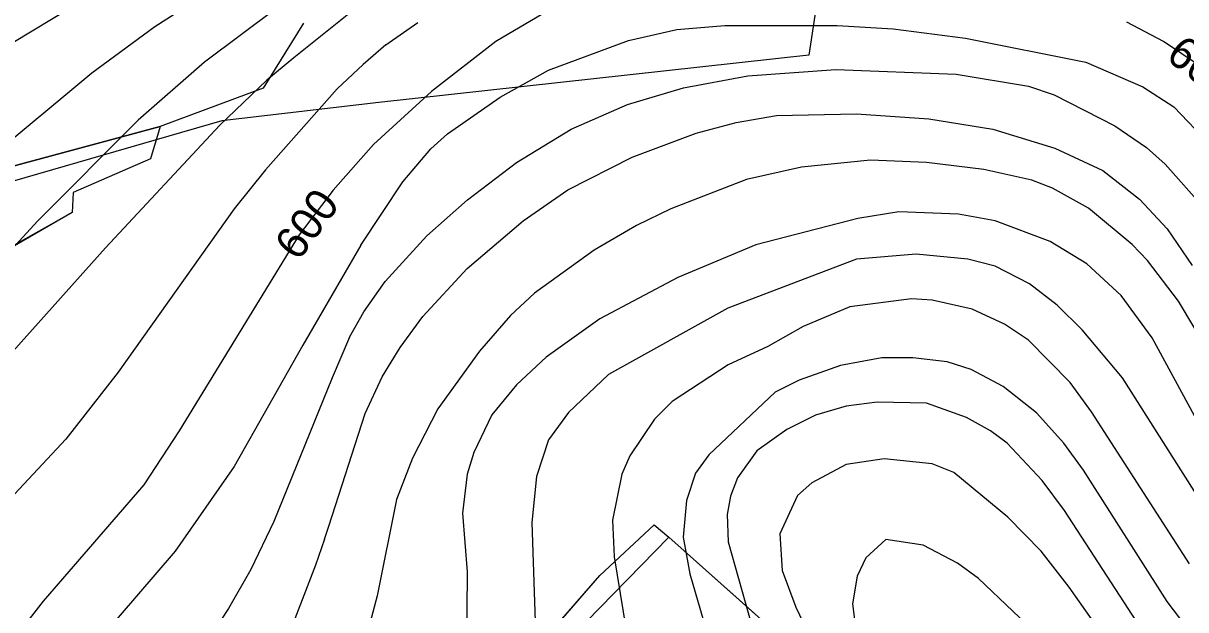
# Model space of a CAD drawing. Extents: x -709418 to -703832, y -1161719 to -1157826.
# Drawn here: x -706671.8 to -706381.5, y -1159279.6 to -1159133.3 of the extents above; entities that cross this region are included whole.
import ezdxf

# ---------------------------------------------------------------- set-up
doc = ezdxf.new("R2010")
doc.units = 0
for name, color, linetype in [('102_obvod PÚ', 7, 'Continuous'), ('106_zastavitelné plochy', 7, 'Continuous'), ('120_vrstevnice hlavní', 7, 'Continuous'), ('121_vrstevnice hlavní_popis', 7, 'Continuous'), ('122_vrstevnice základní', 7, 'Continuous'), ('206_TTP_KN', 7, 'Continuous'), ('210_ostatní plocha_KN', 7, 'Continuous'), ('514 odvodnění - LPIS', 7, 'Continuous')]:
    doc.layers.add(name, color=color, linetype=linetype)

msp = doc.modelspace()

# ---------------------------------------------------------------- linework, layer by layer
at = {"layer": '102_obvod PÚ'}
for points in [[(-706601.81, -1159133.26), (-706611.85, -1159149.46), (-706637.63, -1159159.04), (-706640.02, -1159167.14), (-706659.3, -1159175.47), (-706659.53, -1159180.49), (-706677.78, -1159190.76)], [(-706548.56, -1159294.84), (-706527.81, -1159271.07), (-706514.24, -1159258.41), (-706510.59, -1159261.54), (-706471.62, -1159296.18)]]:
    msp.add_lwpolyline(points, dxfattribs=at)
at = {"layer": '106_zastavitelné plochy'}
msp.add_lwpolyline([(-706601.81, -1159133.26), (-706611.85, -1159149.46), (-706637.63, -1159159.04), (-706640.02, -1159167.14), (-706659.3, -1159175.47), (-706659.53, -1159180.49), (-706697.52, -1159202.39)], dxfattribs=at)
at = {"layer": '120_vrstevnice hlavní'}
for points in [[(-706659.52, -1159129.18), (-706674.4, -1159138.16)], [(-706539.23, -1159129.25), (-706553.82, -1159137.83), (-706569.84, -1159150.28), (-706584.33, -1159163.53)], [(-706377.92, -1159143.98), (-706387.07, -1159137.83), (-706396.22, -1159132.97)], [(-706584.34, -1159163.53), (-706594.38, -1159174.88), (-706602.93, -1159186.07), (-706632.88, -1159235.01), (-706641.69, -1159248.46), (-706666.83, -1159277.46), (-706686.12, -1159302.17)], [(-706379.35, -1159231.22), (-706389.93, -1159211.77), (-706397.65, -1159201.19), (-706406.23, -1159193.32), (-706415.39, -1159187.75), (-706429.11, -1159182.6), (-706438.27, -1159180.88), (-706453.14, -1159180.31), (-706463.44, -1159182.02), (-706488.89, -1159188.6), (-706508.34, -1159196.75), (-706527.79, -1159207.05), (-706541.24, -1159216.63), (-706548.67, -1159223.5), (-706554.82, -1159230.94), (-706559.26, -1159240.37), (-706560.97, -1159245.81), (-706562.12, -1159255.53), (-706560.97, -1159270.12), (-706561.11, -1159289.57)], [(-706372.91, -1159327.47), (-706410.67, -1159273.98), (-706417.67, -1159264.97), (-706425.97, -1159256.53), (-706439.41, -1159245.38), (-706444.85, -1159243.23), (-706456.86, -1159241.95), (-706466.3, -1159243.38), (-706474.88, -1159247.95), (-706478.45, -1159251.1), (-706482.89, -1159260.68), (-706482.32, -1159269.83), (-706478.88, -1159278.99), (-706472.3, -1159292.72)]]:
    msp.add_lwpolyline(points, dxfattribs=at)
msp.add_open_spline([(-706584.33, -1159163.53), (-706584.34, -1159163.53)], degree=1, dxfattribs=at)
at = {"layer": '122_vrstevnice základní'}
for points in [[(-706599.83, -1159109.16), (-706638.97, -1159134.16), (-706654.69, -1159145.74), (-706680.12, -1159166.88)], [(-706608.4, -1159129.45), (-706626.54, -1159143.02), (-706643.12, -1159157.45), (-706668.12, -1159182.59), (-706699.41, -1159216.6)], [(-706590.1, -1159130.58), (-706604.26, -1159141.88), (-706610.97, -1159147.45), (-706622.69, -1159158.74), (-706651.26, -1159189.31), (-706674.4, -1159215.17)], [(-706587.47, -1159188.67), (-706576.99, -1159172.87), (-706569.98, -1159164.58), (-706565.84, -1159160.86), (-706552.68, -1159151.71), (-706540.67, -1159144.98), (-706520.64, -1159137.55), (-706508.63, -1159134.83), (-706496.62, -1159133.83), (-706468.59, -1159133.83), (-706454.57, -1159134.69), (-706436.55, -1159136.98), (-706406.52, -1159142.98), (-706392.22, -1159149.13), (-706384.49, -1159154.14), (-706375.63, -1159163.43)], [(-706581.23, -1159138.66), (-706573.27, -1159133.11)], [(-706581.23, -1159138.66), (-706586.95, -1159143.6), (-706593.38, -1159149.6), (-706611.26, -1159169.88), (-706619.11, -1159179.59), (-706648.12, -1159220.31), (-706661.12, -1159237.03), (-706675.12, -1159252.03)], [(-706590.33, -1159211.58), (-706586.77, -1159205.29), (-706581.39, -1159197.71), (-706571.02, -1159186.34), (-706560.85, -1159177.37), (-706548.67, -1159168.01), (-706534.95, -1159159.72), (-706520.93, -1159153.56), (-706506.91, -1159149.42), (-706490.9, -1159146.41), (-706468.87, -1159144.84), (-706438.84, -1159145.99), (-706420.82, -1159148.99), (-706414.38, -1159151.13), (-706399.22, -1159158.86), (-706391.36, -1159164.29), (-706386.64, -1159168.44), (-706376.77, -1159179.59)], [(-706596.61, -1159261.98), (-706595.45, -1159258.73), (-706586.43, -1159230.65), (-706582.14, -1159221.5), (-706577.71, -1159214.2), (-706571.98, -1159206.48), (-706560.97, -1159194.47), (-706546.96, -1159182.6), (-706535.8, -1159174.87), (-706519.79, -1159166.72), (-706503.77, -1159160.72), (-706493.76, -1159158), (-706483.75, -1159156.28), (-706463.72, -1159155.85), (-706445.7, -1159157.14), (-706429.69, -1159159.72), (-706414.24, -1159164.43), (-706402.23, -1159170.01), (-706393.08, -1159177.16), (-706386.21, -1159184.6), (-706379.92, -1159193.75)], [(-706355.32, -1159249.53), (-706383.35, -1159202.62), (-706391.07, -1159192.47), (-706394.93, -1159188.46), (-706405.8, -1159179.45), (-706414.81, -1159174.45), (-706419.96, -1159172.44), (-706431.97, -1159169.73), (-706446.28, -1159168.01), (-706460.29, -1159167.44), (-706477.45, -1159169.15), (-706491.18, -1159172.3), (-706510.06, -1159179.59), (-706518.64, -1159183.74), (-706529.22, -1159189.89), (-706544.1, -1159200.62), (-706550.1, -1159206.19), (-706557.83, -1159215.06), (-706568.27, -1159229.51), (-706574.56, -1159241.8), (-706578.56, -1159252.1), (-706583.43, -1159276.13), (-706588.72, -1159296.15)], [(-706587.47, -1159188.67), (-706601.97, -1159213.6), (-706619.11, -1159243.88), (-706633.83, -1159265.03), (-706657.26, -1159292.17), (-706678.55, -1159317.89)], [(-706366.47, -1159270.41), (-706397.37, -1159221.78), (-706407.38, -1159209.77), (-706413.67, -1159203.62), (-706420.53, -1159198.33), (-706429.11, -1159193.9), (-706435.98, -1159192.18), (-706448.85, -1159190.89), (-706463.72, -1159192.18), (-706495.9, -1159204.33), (-706525.65, -1159220.92), (-706535.66, -1159230.36), (-706540.67, -1159237.23), (-706543.67, -1159246.38), (-706544.81, -1159257.82), (-706543.81, -1159287.57), (-706545.24, -1159301.3), (-706549.96, -1159317.32), (-706555.68, -1159331.05), (-706564.83, -1159347.78), (-706594.53, -1159392.02), (-706605.09, -1159403.59), (-706615.32, -1159411.99)], [(-706380.63, -1159268.12), (-706405.09, -1159230.22), (-706410.38, -1159222.93), (-706420.82, -1159212.34), (-706426.83, -1159208.34), (-706434.84, -1159204.62), (-706444.85, -1159202.33), (-706449.99, -1159202.05), (-706465.44, -1159204.05), (-706477.02, -1159208.91), (-706485.89, -1159213.92), (-706495.76, -1159218.49), (-706509.77, -1159227.65), (-706514.21, -1159232.08), (-706520.36, -1159241.23), (-706522.36, -1159245.81), (-706524.65, -1159257.25), (-706524.22, -1159266.4), (-706521.22, -1159284.71)], [(-706590.33, -1159211.59), (-706594.67, -1159221.73), (-706609.26, -1159257.6), (-706614.97, -1159269.6), (-706620.54, -1159279.31), (-706635.83, -1159302.6), (-706648.12, -1159318.17), (-706662.55, -1159335.03), (-706671.26, -1159343.75), (-706679.55, -1159351.03), (-706688.69, -1159357.75), (-706694.69, -1159361.32), (-706708.98, -1159367.75), (-706726.12, -1159373.03), (-706741.26, -1159376.46), (-706746.98, -1159378.75), (-706754.27, -1159383.75), (-706758.41, -1159388.32), (-706761.12, -1159393.32), (-706761.12, -1159398.46), (-706758.27, -1159408.46), (-706754.12, -1159416.46), (-706746.27, -1159438.04)], [(-706367.48, -1159302.16), (-706386.21, -1159277.56), (-706407.09, -1159244.81), (-706411.95, -1159238.09), (-706418.82, -1159230.51), (-706427.11, -1159223.93), (-706435.12, -1159219.64), (-706441.13, -1159217.78), (-706449.71, -1159216.78), (-706457.43, -1159216.78), (-706467.73, -1159218.64), (-706478.03, -1159222.35), (-706484.03, -1159225.36), (-706500.62, -1159240.95), (-706503.91, -1159245.52), (-706506.2, -1159252.39), (-706507.06, -1159261.54), (-706505.34, -1159270.69), (-706501.34, -1159284.42)], [(-706388.5, -1159290.72), (-706411.81, -1159254.82), (-706417.39, -1159247.38), (-706426.11, -1159238.09), (-706430.26, -1159234.94), (-706436.27, -1159231.65), (-706446.28, -1159228.07), (-706458.58, -1159227.79), (-706466.3, -1159228.79), (-706474.02, -1159231.08), (-706481.17, -1159234.65), (-706488.61, -1159239.95), (-706493.47, -1159246.67), (-706495.19, -1159251.24), (-706496.05, -1159255.82), (-706495.76, -1159262.68), (-706488.04, -1159290.14)], [(-706596.61, -1159261.98), (-706598.8, -1159268.49), (-706606.49, -1159288.36), (-706613.4, -1159304.48), (-706621.3, -1159318.96), (-706636.1, -1159339.04), (-706648.12, -1159352.6), (-706654.83, -1159358.6), (-706660.69, -1159362.75), (-706672.69, -1159369.46)], [(-706416.1, -1159288.14), (-706433.26, -1159271.84), (-706438.55, -1159267.98), (-706447.13, -1159263.54), (-706456.38, -1159262.11), (-706461.44, -1159266.69), (-706463.58, -1159271.27), (-706464.72, -1159278.13), (-706463.58, -1159287.28)]]:
    msp.add_lwpolyline(points, dxfattribs=at)
for points in [[(-706581.23, -1159138.66), (-706581.23, -1159138.66)], [(-706587.47, -1159188.67), (-706587.47, -1159188.67)], [(-706590.33, -1159211.58), (-706590.33, -1159211.59)], [(-706596.61, -1159261.98), (-706596.61, -1159261.98)]]:
    msp.add_open_spline(points, degree=1, dxfattribs=at)
at = {"layer": '206_TTP_KN'}
for p, q in [((-706601.81, -1159133.26), (-706611.85, -1159149.46)), ((-706611.85, -1159149.46), (-706637.63, -1159159.04)), ((-706637.63, -1159159.04), (-706676.78, -1159169.63)), ((-706545.57, -1159297.24), (-706510.59, -1159261.54)), ((-706510.59, -1159261.54), (-706471.62, -1159296.18))]:
    msp.add_line(p, q, dxfattribs=at)
at = {"layer": '210_ostatní plocha_KN'}
for p, q in [((-706676.78, -1159169.63), (-706637.63, -1159159.04)), ((-706637.63, -1159159.04), (-706640.02, -1159167.14)), ((-706640.02, -1159167.14), (-706659.3, -1159175.47)), ((-706659.3, -1159175.47), (-706659.53, -1159180.49)), ((-706659.53, -1159180.49), (-706677.78, -1159190.76)), ((-706527.81, -1159271.07), (-706514.24, -1159258.41)), ((-706514.24, -1159258.41), (-706510.59, -1159261.54)), ((-706510.59, -1159261.54), (-706545.57, -1159297.24)), ((-706548.56, -1159294.84), (-706527.81, -1159271.07))]:
    msp.add_line(p, q, dxfattribs=at)
at = {"layer": '514 odvodnění - LPIS'}
msp.add_lwpolyline([(-706467.73, -1159088.95), (-706475.67, -1159141.26), (-706583.02, -1159153.02), (-706622.19, -1159157.59), (-706795.72, -1159207.77), (-706994.66, -1159221.4), (-707079.58, -1159202.66), (-707091.66, -1159185.61), (-707067.05, -1159100.92)], dxfattribs=at)

# ---------------------------------------------------------------- texts
at = {"layer": '121_vrstevnice hlavní_popis'}
for rotation, p in [(322.0633, (-706386.84, -1159142.03)), (53.5854, (-706603.1, -1159192.88))]:
    msp.add_text('600', height=8, rotation=rotation, dxfattribs=at).set_placement(p)

doc.saveas('drawing.dxf')
